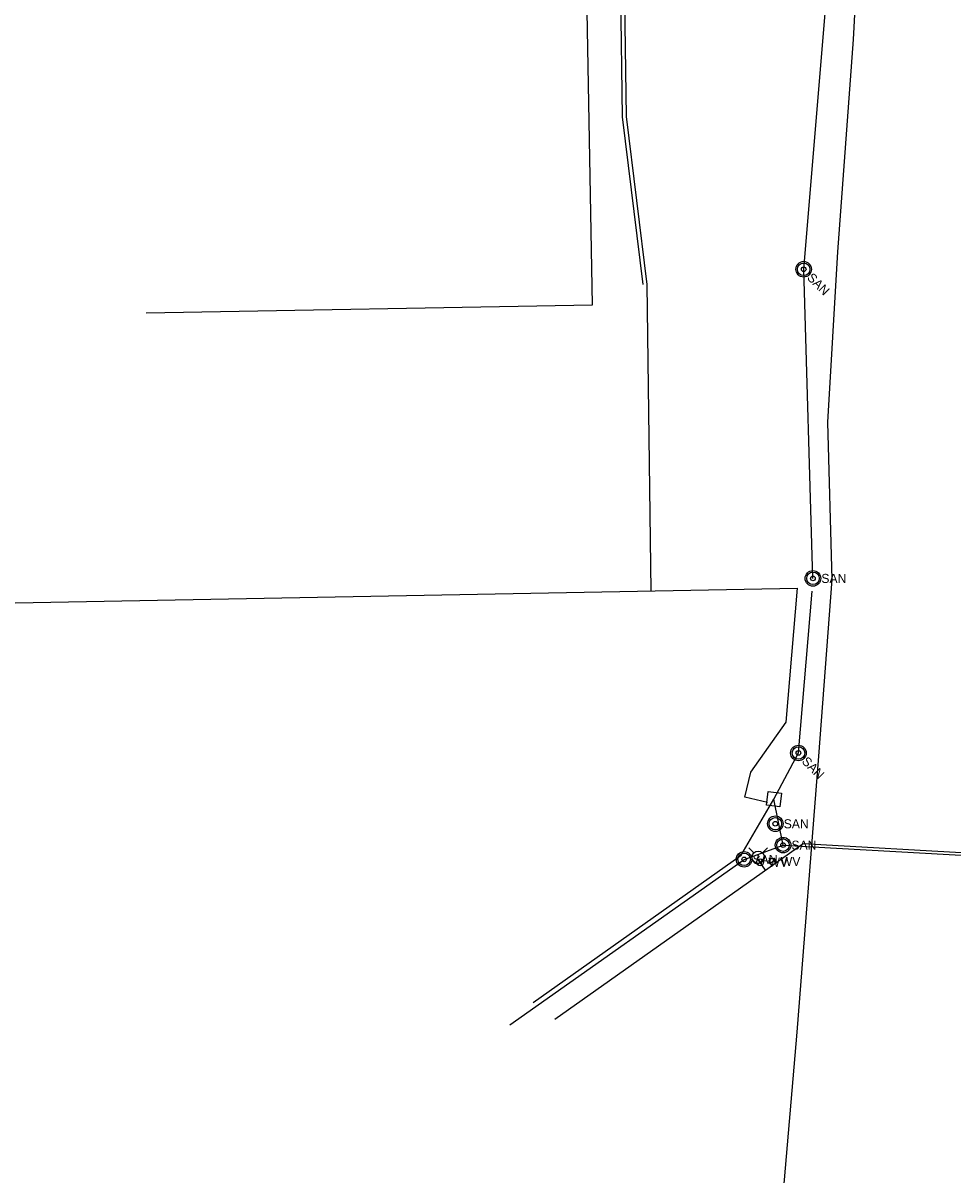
# Model space of a CAD drawing. Extents: x 596028 to 606371, y 330010 to 403088.
# Drawn here: x 602444 to 603161, y 400458 to 401346 of the extents above; entities that cross this region are included whole.
import ezdxf

# ---------------------------------------------------------------- set-up
doc = ezdxf.new("R2010")
doc.units = 0
for name, color, linetype in [('E_UTL_E_UG', 7, 'Continuous'), ('E_UTL_FO_UG_QWEST', 7, 'Continuous'), ('E_UTL_SAN_MH', 7, 'Continuous'), ('E_UTL_SAN_UG', 7, 'Continuous'), ('E_UTL_T_UG', 7, 'Continuous'), ('E_UTL_W', 7, 'Continuous'), ('E_UTL_W_UG', 7, 'Continuous'), ('E_UTL_WHydrant', 7, 'Continuous')]:
    doc.layers.add(name, color=color, linetype=linetype)

msp = doc.modelspace()

# ---------------------------------------------------------------- linework, layer by layer
at = {"layer": 'E_UTL_E_UG'}
msp.add_line((601882.59, 400888.95), (603040.91, 400910.37), dxfattribs=at)
for points in [[(602928.25, 400908.29), (602924.98, 401144.54), (602909.01, 401273.91), (602905.1, 401556.19), (602980.48, 401631.28), (602974.52, 401948.74), (602923.53, 401947.78), (602920.75, 402096.25), (602863.26, 402135.45)], [(603017.76, 400745.3), (603000.44, 400749.33), (603004.87, 400768.75), (603032.29, 400807.22), (603040.91, 400910.37)]]:
    msp.add_lwpolyline(points, dxfattribs=at)
at = {"layer": 'E_UTL_FO_UG_QWEST'}
msp.add_lwpolyline([(603029.34, 400436.6), (603040.59, 400568.44), (603057.38, 400781.1), (603067.75, 400917.14), (603064.21, 401038.32), (603071.88, 401169.53), (603084.04, 401333.19), (603093.29, 401505.83), (603097.33, 401576.04), (603070.59, 401720.72), (603028.78, 401936.22), (603002.23, 402080.18)], dxfattribs=at)
at = {"layer": 'E_UTL_SAN_MH'}
msp.add_lwpolyline([(603018.31, 400753.74), (603028.59, 400752.39), (603027.21, 400741.89), (603016.93, 400743.25)], close=True, dxfattribs=at)
for centre, radius in [((603045.68, 401156.19), 6), ((603045.68, 401156.19), 4.8), ((603045.68, 401156.19), 1.8), ((603052.83, 400918), 6), ((603052.83, 400918), 4.8), ((603052.83, 400918), 1.8), ((603041.65, 400783.46), 6), ((603041.65, 400783.46), 4.8), ((603041.65, 400783.46), 1.8), ((603023.82, 400728.92), 6), ((603023.82, 400728.92), 4.8), ((603023.82, 400728.92), 1.8), ((603029.8, 400712.45), 6), ((603029.8, 400712.45), 4.8), ((602999.81, 400701.49), 6), ((602999.81, 400701.49), 4.8), ((603029.8, 400712.45), 1.8), ((602999.81, 400701.49), 1.8)]:
    msp.add_circle(centre, radius, dxfattribs=at)
at = {"layer": 'E_UTL_SAN_UG'}
for p, q in [((603045.68, 401156.19), (603079.48, 401558.99)), ((603052.83, 400918), (603045.68, 401156.19)), ((603041.65, 400783.46), (603052.14, 400908.08)), ((603022.76, 400747.82), (603041.65, 400783.46)), ((603029.8, 400712.45), (603022.76, 400747.82)), ((603029.8, 400712.45), (603331.38, 400695.42))]:
    msp.add_line(p, q, dxfattribs=at)
for points in [[(602997.54, 400704.64), (603022.76, 400747.82)], [(602819.25, 400573.87), (602999.81, 400701.49), (603029.8, 400712.45)], [(602837.08, 400591.24), (602997.54, 400704.64)]]:
    msp.add_lwpolyline(points, dxfattribs=at)
at = {"layer": 'E_UTL_T_UG'}
msp.add_lwpolyline([(602921.98, 401144.34), (602906.02, 401273.7), (602902.08, 401557.42), (602977.45, 401632.51), (602971.58, 401945.68), (602920.59, 401944.73), (602917.78, 402094.64), (602861.57, 402132.97), (602807.52, 402171.38)], dxfattribs=at)
at = {"layer": 'E_UTL_W'}
for points in [[(603010.22, 400697.37), (603013.89, 400701.04)], [(603019.76, 400697.98), (603023.43, 400701.65)]]:
    msp.add_lwpolyline(points, dxfattribs=at)
for centre in [(603012.06, 400699.21), (603021.6, 400699.82)]:
    msp.add_circle(centre, 2.59, dxfattribs=at)
at = {"layer": 'E_UTL_W_UG'}
for p, q in [((602853.86, 400578.3), (603045.26, 400713.58)), ((603045.26, 400713.58), (603323.55, 400697.86)), ((603016.34, 400693.14), (603009.71, 400702.52))]:
    msp.add_line(p, q, dxfattribs=at)
msp.add_lwpolyline([(602538.85, 401122.53), (602883.05, 401128.91), (602874.15, 401609.1), (602940.71, 401672.38), (602935.22, 401990.2), (602933.68, 402075.86), (602932.44, 402112), (602906.96, 402177.08), (602906.02, 402236.05)], dxfattribs=at)
at = {"layer": 'E_UTL_WHydrant'}
for points in [[(603007.26, 400706.48), (603003.37, 400710.38)], [(603013.94, 400706.48), (603017.83, 400710.38)]]:
    msp.add_lwpolyline(points, dxfattribs=at)
for radius in [4.77, 0.365]:
    msp.add_circle((603010.6, 400703.15), radius, dxfattribs=at)

# ---------------------------------------------------------------- texts
at = {"layer": 'E_UTL_SAN_MH'}
for p in [(603047.76, 401149.11), (603043.73, 400776.38)]:
    msp.add_text('SAN', height=6.998, rotation=315, dxfattribs=at).set_placement(p)
for p in [(603059.31, 400914.46), (603030.3, 400725.38), (603036.28, 400708.91), (603006.29, 400697.95)]:
    msp.add_text('SAN', height=6.998, dxfattribs=at).set_placement(p)
at = {"layer": 'E_UTL_W'}
for p in [(603018.54, 400695.71), (603028.08, 400696.32)]:
    msp.add_text('WV', height=7, dxfattribs=at).set_placement(p)

doc.saveas('drawing.dxf')
